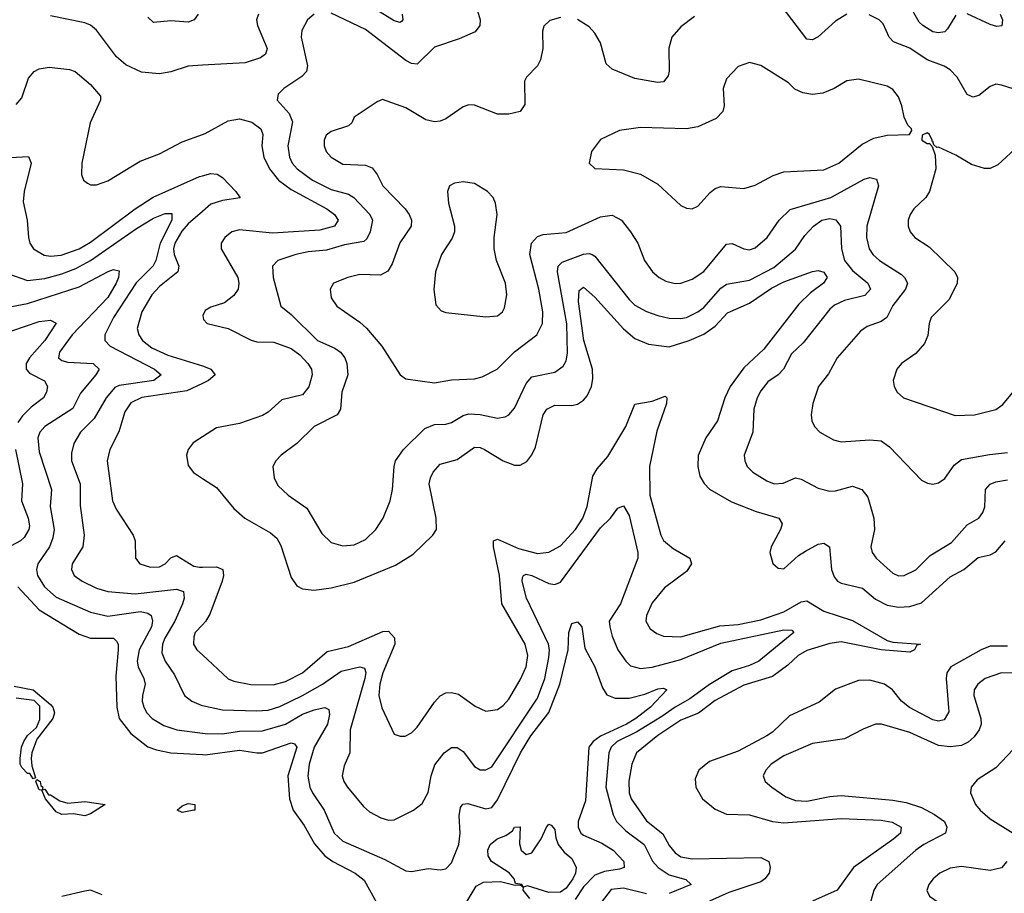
# Model space of a CAD drawing. Header units: inches. Extents: x 1308407 to 1441228, y 959628 to 1036311.
# Tile 555 of 656: x 1409362 to 1412799, y 994079 to 997131. Entities that reach past the tile are written whole.
import ezdxf

# ---------------------------------------------------------------- set-up
doc = ezdxf.new("R2010")
doc.units = ezdxf.units.IN
doc.header["$MEASUREMENT"] = 0
doc.layers.add('B4909', color=7, linetype='Continuous')
doc.layers.add('B4919', color=7, linetype='Continuous')

msp = doc.modelspace()

# ---------------------------------------------------------------- linework, layer by layer
at = {"layer": 'B4909', "color": 5}
for points, elevation in [([(1410000, 996971.4), (1409950, 996968.6), (1409890, 996948.7), (1409850, 996941), (1409787.9, 996947.9), (1409733.2, 996973.2), (1409700.6, 997000.6), (1409630, 997094.2), (1409610, 997111.2), (1409590, 997120.2), (1409470, 997143.7)], 2720), ([(1409985.2, 997150), (1409971.7, 997130), (1409950, 997121.8), (1409890, 997127), (1409830, 997120.9), (1409810, 997139.4)], 2680), ([(1409350, 996835), (1409370, 996857.4), (1409393.7, 996926.3), (1409413.5, 996950), (1409430, 996958.8), (1409465.1, 996965.1), (1409536.5, 996956.5), (1409556.3, 996950), (1409610, 996904.4), (1409644, 996864), (1409645, 996850), (1409607.9, 996770), (1409579.8, 996630), (1409578.6, 996590), (1409585.5, 996570), (1409599.3, 996559.3), (1409610, 996553.8), (1409630, 996553.8), (1409670, 996568.4), (1409782.9, 996637.1), (1409850, 996661.9), (1409930, 996703.9), (1410000, 996729.7)], 2720), ([(1409330, 996648.8), (1409392.9, 996652.9), (1409403.1, 996630), (1409377.6, 996530), (1409374.3, 996494.4), (1409388.1, 996430), (1409393.3, 996370), (1409398.4, 996350), (1409410.1, 996330.1), (1409448.4, 996308.4), (1409470, 996305), (1409507.8, 996307.8), (1409570, 996330.1), (1409610, 996354.2), (1409765.5, 996470), (1409828.9, 996511.1), (1409990, 996583.4), (1410000, 996585.8)], 2680), ([(1409323.5, 996243.5), (1409390, 996219.4), (1409450, 996226.7), (1409510, 996242.5), (1409558.9, 996261.1), (1409610, 996289.1), (1409770, 996401.6), (1409830, 996437.9), (1409870, 996453.4), (1409893.2, 996453.2), (1409893.6, 996430), (1409852.4, 996350), (1409837.9, 996290), (1409828.9, 996271.1), (1409768.8, 996211.2), (1409689.6, 996090), (1409659.1, 996030), (1409659.4, 996010), (1409678.5, 995990), (1409832.9, 995910), (1409855.8, 995890), (1409830.3, 995870), (1409710, 995853.3), (1409694.4, 995845.6), (1409664, 995810), (1409622.7, 995737.3), (1409574.4, 995690), (1409551.5, 995650), (1409543.6, 995616.4), (1409543.8, 995590), (1409573.8, 995510), (1409573.7, 995433.7), (1409587.4, 995330), (1409582.5, 995290), (1409545.1, 995230), (1409542.8, 995210), (1409552.1, 995190), (1409580.2, 995170), (1409630, 995145.6), (1409670, 995134), (1409765.7, 995125.7), (1409910, 995141.3), (1409933.8, 995133.8), (1409936.4, 995110), (1409930.2, 995090.2), (1409904.1, 995030), (1409869, 994970), (1409861, 994950), (1409858.8, 994918.8), (1409870.1, 994890), (1409902.7, 994842.7), (1409938.2, 994770), (1409962.8, 994750), (1409996.5, 994736.5), (1410000, 994735.7)], 2660), ([(1410000, 996460.5), (1409950, 996417.6), (1409928.1, 996391.9), (1409903.7, 996350), (1409899, 996330), (1409901.7, 996310), (1409918.3, 996270), (1409914.3, 996250), (1409850, 996199), (1409823.6, 996170), (1409788.3, 996110), (1409772.1, 996052.1), (1409777.9, 996030), (1409791.5, 996010), (1409824.1, 995984.1), (1409879.5, 995959.5), (1410000, 995921.7)], 2680), ([(1409310, 996124.5), (1409390, 996139.1), (1409570, 996197.5), (1409671.7, 996251.7), (1409690, 996258.1), (1409710, 996253.7), (1409707.3, 996230), (1409698.7, 996210), (1409670, 996160.4), (1409546.2, 996030), (1409501.5, 995970), (1409498.5, 995950), (1409510, 995940.1), (1409530, 995934.8), (1409619.5, 995930), (1409639.3, 995910), (1409628.8, 995890), (1409574.3, 995825.7), (1409547.8, 995772.2), (1409450, 995710.4), (1409432.5, 995690), (1409425.3, 995670), (1409430, 995621.3), (1409473.7, 995490), (1409468.6, 995430), (1409483.1, 995350), (1409478.6, 995321.4), (1409466.3, 995290), (1409425.9, 995230), (1409421, 995210), (1409424.7, 995190), (1409449.6, 995150), (1409490, 995113.4), (1409610, 995061.6), (1409670, 995047), (1409784.1, 995064.1), (1409810, 995057.5), (1409820.9, 995050), (1409826.5, 995030), (1409822.1, 995010), (1409779.6, 994930), (1409772.5, 994890), (1409775.7, 994870), (1409795.9, 994830), (1409800.9, 994810), (1409791.2, 994770), (1409790.1, 994750), (1409795.3, 994730), (1409805.9, 994710), (1409825, 994690), (1409865.8, 994665.8), (1409910.5, 994650), (1410000, 994638.6)], 2640), ([(1409335.6, 996044.4), (1409430, 996076.8), (1409470, 996081.6), (1409490, 996070.4), (1409450.5, 996010), (1409396.9, 995950), (1409385.1, 995930), (1409385.6, 995910), (1409396.3, 995896.3), (1409449, 995869), (1409459.7, 995850), (1409456.6, 995830), (1409445, 995810), (1409402.4, 995777.6), (1409372.4, 995747.6), (1409356.3, 995723.7)], 2620), ([(1410000, 995860), (1409945.8, 995834.2), (1409789.2, 995810.8), (1409750, 995792.5), (1409730, 995761), (1409709, 995691), (1409676.8, 995630), (1409667.5, 995590), (1409686, 995450), (1409698.7, 995421.3), (1409758, 995330), (1409765.2, 995310), (1409766.5, 995250), (1409781.3, 995230), (1409819.1, 995219.1), (1409850, 995219.5), (1409870, 995230.2), (1409890, 995251), (1409910, 995259), (1409970, 995222.5), (1409990, 995218.5), (1410000, 995218.8)], 2680), ([(1410000, 995673.4), (1409967.5, 995652.5), (1409950.3, 995630), (1409944.2, 995610), (1409950, 995573.4), (1409968.9, 995548.9), (1410000, 995528.8)], 2720), ([(1409347.4, 995630), (1409372.6, 995510), (1409369.3, 995450), (1409392.4, 995390), (1409396.7, 995363.3), (1409394.8, 995350), (1409378.1, 995321.9), (1409365.8, 995310), (1409315.7, 995284.3)], 2620), ([(1409356.5, 995150), (1409430.1, 995070), (1409570, 994984.7), (1409610, 994970.9), (1409690, 994970.1), (1409700.4, 994960.4), (1409706.1, 994950), (1409706.6, 994930), (1409697.5, 994837.4), (1409701.7, 994730), (1409709.6, 994690), (1409750, 994638), (1409810, 994591.6), (1409840.3, 994580.3), (1409890.1, 994570.1), (1410000, 994563.7)], 2620), ([(1410000, 995017), (1409975.5, 994990), (1409970, 994975.6), (1409969.5, 994950), (1409981, 994930), (1410000, 994912.3)], 2680), ([(1409343.2, 994803.2), (1409410, 994790.2), (1409470, 994739), (1409477.6, 994730), (1409483.6, 994710), (1409477.6, 994690), (1409422.6, 994617.4), (1409405.3, 994570), (1409402, 994550), (1409404.8, 994524.8), (1409417.3, 994482.7), (1409410, 994479), (1409397.6, 994497.6), (1409390, 994497.6), (1409370, 994518.4), (1409364.2, 994530), (1409363.9, 994550), (1409368.7, 994590), (1409376.9, 994610), (1409389.8, 994630.2), (1409421.7, 994658.3), (1409432.9, 994687.1), (1409433.1, 994733.1), (1409413.1, 994753.1), (1409350, 994761.5)], 2580), ([(1409650, 994074.2), (1409610, 994089.9), (1409590, 994087.5), (1409510, 994067.8)], 2620)]:
    msp.add_lwpolyline(points, dxfattribs=dict(at, elevation=elevation))
at = {"layer": 'B4909', "color": 5, "elevation": 2580}
for points in [[(1409441, 994441), (1409450, 994442.8), (1409463.4, 994423.4), (1409470, 994423.8), (1409502.3, 994402.3), (1409530, 994394.2), (1409590, 994400.2), (1409661, 994390), (1409610, 994357), (1409590, 994349.6), (1409550, 994357.4), (1409510, 994354.7), (1409490, 994364), (1409452.3, 994410), (1409439.5, 994439.5), (1409430, 994440.9), (1409419, 994470), (1409422.7, 994477.3), (1409433.4, 994470), (1409436.4, 994456.4), (1409442.8, 994450)], [(1409930, 994361.3), (1409912.7, 994370), (1409930, 994384.9), (1409950, 994392.9), (1409974, 994390), (1409974, 994370), (1409970, 994369.7)]]:
    msp.add_lwpolyline(points, close=True, dxfattribs=at)
at = {"layer": 'B4919', "color": 5}
for points, elevation in [([(1410950, 997196), (1410970.2, 997130), (1410968.7, 997110), (1410952.2, 997087.8), (1410896.5, 997063.5), (1410810, 997035), (1410750, 996975.8), (1410730, 996977.3), (1410710, 996987.8), (1410570, 997096.7), (1410450, 997153.3)], 2740), ([(1412630, 997146), (1412601.6, 997098.4), (1412591.3, 997088.7), (1412570, 997085), (1412550, 997088.8), (1412514.6, 997110), (1412502.3, 997122.3), (1412464.3, 997190)], 2740), ([(1410697.2, 997150), (1410699.5, 997130), (1410695.4, 997124.6), (1410690, 997121.1), (1410670, 997126.3), (1410581.7, 997181.7)], 2720), ([(1412250, 997149.8), (1412210, 997125.5), (1412150, 997070.7), (1412130, 997060.7), (1412110, 997063.1), (1412020.5, 997180.5)], 2760), ([(1410195.6, 997150), (1410188.8, 997130), (1410192.7, 997110), (1410226.4, 997030), (1410220.6, 997010), (1410202.5, 996997.5), (1410150, 996979.7), (1410000, 996971.4)], 2720), ([(1410390, 997149.8), (1410367.1, 997130), (1410347.5, 997092.5), (1410345.4, 997070), (1410366.7, 996970), (1410363.2, 996950), (1410347.5, 996932.5), (1410284.9, 996890), (1410264.4, 996870), (1410262, 996858), (1410261.1, 996850), (1410303.2, 996803.2), (1410314.3, 996774.3), (1410298.3, 996690), (1410304.2, 996650), (1410313.4, 996630), (1410330.8, 996610), (1410384.1, 996570), (1410450, 996537.1), (1410510, 996521.6), (1410529.4, 996509.4), (1410584.7, 996450), (1410594.2, 996430), (1410586.3, 996390), (1410574.7, 996365.3), (1410564.2, 996355.8), (1410496.2, 996343.8), (1410433.8, 996326.2), (1410370, 996319.7), (1410326, 996310), (1410263.1, 996290), (1410245, 996270), (1410247.2, 996230), (1410274, 996130), (1410310, 996100.6), (1410401.8, 996010), (1410463, 995983), (1410482, 995970), (1410497.1, 995950), (1410504.4, 995930), (1410507.4, 995890), (1410486.9, 995830), (1410482.3, 995770), (1410470.2, 995750), (1410390, 995709.8), (1410330.1, 995649.9), (1410274.9, 995610), (1410256.5, 995590), (1410246.3, 995570), (1410250.2, 995530.2), (1410264, 995504), (1410299.5, 995470), (1410364.8, 995424.8), (1410416.7, 995336.7), (1410450, 995305.2), (1410490, 995292.6), (1410530, 995296.2), (1410570, 995314.7), (1410605.6, 995350), (1410630.7, 995390), (1410656.2, 995450), (1410663.9, 995490), (1410669.1, 995570), (1410674.8, 995590), (1410702.2, 995630), (1410776.8, 995703.2), (1410810, 995717), (1410850, 995718.3), (1410870, 995723.5), (1410910, 995748.7), (1410930, 995753.5), (1410970, 995751.8), (1411030, 995739.4), (1411056.9, 995743.1), (1411070, 995750.2), (1411090, 995774.3), (1411130, 995859.7), (1411150, 995883), (1411230, 995899.4), (1411259.1, 995920.9), (1411270, 995939.3), (1411274.4, 995965.6), (1411272.1, 996067.9), (1411239.5, 996250), (1411242.5, 996270), (1411256.3, 996283.7), (1411330, 996312.2), (1411350, 996314.5), (1411361.1, 996310), (1411370, 996304.2), (1411490, 996153.1), (1411510, 996134), (1411550, 996111.3), (1411590, 996097.6), (1411630, 996087.8), (1411670, 996086.5), (1411690, 996090.7), (1411730, 996110.1), (1411750, 996126), (1411810, 996192.8), (1411830, 996206.9), (1411910, 996221.2), (1411994.5, 996265.5), (1412070.5, 996329.5), (1412102.8, 996377.2), (1412133.1, 996410), (1412162.9, 996430), (1412190, 996436.1), (1412211.8, 996431.8), (1412227.9, 996410), (1412230.8, 996330), (1412242.1, 996290), (1412270, 996254.6), (1412322.8, 996210), (1412332.7, 996190), (1412312.7, 996167.3), (1412241.5, 996150), (1412206.8, 996133.2), (1412190, 996119.9), (1412097.4, 996002.6), (1412056, 995964), (1412028.6, 995910), (1412010, 995890.6), (1411974.1, 995866), (1411950, 995834.5), (1411936.8, 995810), (1411924.6, 995770), (1411921.7, 995690), (1411891.2, 995610), (1411893.2, 995590), (1411902, 995570), (1411922, 995550), (1411970, 995519.8), (1411996, 995510), (1412027.8, 995512.2), (1412070, 995530.2), (1412090, 995526), (1412150, 995494.5), (1412190, 995483.6), (1412210, 995484.9), (1412270, 995502), (1412302.4, 995490), (1412322.6, 995462.6), (1412343.5, 995390), (1412346.2, 995350), (1412334, 995290), (1412338.3, 995270), (1412351.7, 995250), (1412390, 995215.2), (1412410, 995197.7), (1412430, 995188.4), (1412450, 995189.3), (1412490, 995209.3), (1412540.8, 995259.2), (1412615.4, 995304.6), (1412670, 995366.2), (1412710, 995390.2), (1412724.8, 995410), (1412731.3, 995428.7), (1412733.3, 995490), (1412750, 995507.9), (1412770, 995516.6), (1412810, 995523.3)], 2740), ([(1411250, 997138.3), (1411212.8, 997127.3), (1411191.6, 997108.4), (1411187.1, 997090), (1411188, 997030), (1411180.3, 996990), (1411170.2, 996969.8), (1411131.7, 996930), (1411124.5, 996915.5), (1411125.4, 996834.6), (1411110, 996809.7), (1411070, 996800.4), (1411030, 996800.9), (1410950, 996832.6), (1410930, 996832.8), (1410910, 996826.6), (1410850, 996784.8), (1410830, 996776.2), (1410810, 996774), (1410780.5, 996780.5), (1410710, 996822.7), (1410628.5, 996851.5), (1410610, 996843.7), (1410530.4, 996790), (1410521.3, 996770), (1410510, 996759.7), (1410450, 996740.7), (1410432.6, 996727.4), (1410425.8, 996710), (1410425.6, 996690), (1410432.4, 996670), (1410449.2, 996650), (1410490, 996626.4), (1410570, 996623), (1410592.9, 996612.9), (1410610.1, 996590.1), (1410630.2, 996550), (1410707.5, 996470), (1410722.5, 996450), (1410730.1, 996430.1), (1410729.4, 996410), (1410689.2, 996350.8), (1410662.2, 996277.8), (1410648, 996252), (1410622, 996238), (1410550, 996240.6), (1410507.7, 996230), (1410457.6, 996210), (1410446, 996190), (1410450, 996159.1), (1410469.1, 996130), (1410550, 996074.5), (1410573, 996053), (1410626, 995990), (1410690, 995890.5), (1410710, 995875.8), (1410810, 995862.3), (1410870, 995872.5), (1410950, 995876.4), (1410977, 995883), (1411029.5, 995910.5), (1411090, 995970.1), (1411167.9, 996030), (1411187.3, 996070), (1411188.3, 996110), (1411174.9, 996190), (1411142.9, 996310), (1411149.3, 996350), (1411170, 996373.4), (1411190, 996380.4), (1411270, 996386.9), (1411390, 996442.2), (1411430, 996447.8), (1411462.8, 996430), (1411495, 996390), (1411520.2, 996350), (1411543.6, 996290), (1411571.4, 996250), (1411594.6, 996230), (1411617.5, 996217.5), (1411650, 996209.4), (1411670, 996211), (1411710, 996224.4), (1411750, 996250.8), (1411830, 996346.4), (1411850, 996348.5), (1411890, 996330.1), (1411910, 996327.4), (1411930, 996334.2), (1411971.4, 996370), (1412013.9, 996430), (1412052, 996468), (1412193.8, 996510), (1412310, 996574.1), (1412330, 996579.7), (1412353.6, 996573.6), (1412359.7, 996550), (1412319.8, 996410), (1412318.3, 996370), (1412327.3, 996330), (1412340.2, 996310), (1412364.1, 996290), (1412440.4, 996240.4), (1412451.3, 996230), (1412461.3, 996210), (1412454.4, 996190), (1412410, 996132.4), (1412389.6, 996090.4), (1412370, 996076.3), (1412320.8, 996059.2), (1412297.5, 996042.5), (1412215.9, 995950), (1412186.2, 995893.8), (1412150.3, 995850), (1412131.4, 995790), (1412124.9, 995750), (1412127.4, 995730), (1412136.5, 995710), (1412155.8, 995690), (1412203.7, 995663.7), (1412230, 995656.5), (1412330, 995663.7), (1412370, 995659.7), (1412399.1, 995639.1), (1412510, 995522.4), (1412531.6, 995511.6), (1412550, 995508.9), (1412570, 995512.7), (1412591.6, 995528.4), (1412624.8, 995575.2), (1412650, 995594), (1412747.5, 995612.5), (1412810, 995619.2)], 2760), ([(1411718.5, 997141.5), (1411670, 997105.7), (1411639.1, 997070), (1411628.7, 997031.3), (1411629.3, 996950.7), (1411625.7, 996934.3), (1411610, 996914), (1411589.1, 996910.9), (1411510, 996924.7), (1411430, 996958.4), (1411410, 996976.3), (1411389.8, 997050), (1411370, 997083.1), (1411350, 997106), (1411310, 997130.9)], 2760), ([(1412830, 996889), (1412790, 996902.2), (1412770, 996905.1), (1412750, 996897.4), (1412710, 996866), (1412690, 996860.4), (1412683, 996863), (1412670, 996869.7), (1412634.6, 996930), (1412610, 996955.5), (1412590, 996967.9), (1412530, 996990.5), (1412470, 997031), (1412412.8, 997052.8), (1412397.1, 997070), (1412376.4, 997116.4), (1412362, 997130), (1412327.1, 997147.1)], 2760), ([(1412785.1, 997150), (1412792.5, 997130), (1412791, 997109), (1412773.2, 997106.8), (1412750, 997113.4), (1412670, 997150.7)], 2740), ([(1410000, 996729.7), (1410010, 996733.3), (1410090, 996777.3), (1410130, 996784.6), (1410172.4, 996772.4), (1410203.7, 996750), (1410210.6, 996730), (1410208.1, 996690), (1410215, 996650), (1410234.3, 996610), (1410266.4, 996570), (1410310, 996538.1), (1410434.8, 996470), (1410461.5, 996450), (1410473.6, 996430), (1410461.1, 996410), (1410410, 996395.2), (1410244.9, 996384.9), (1410130, 996396.5), (1410102.9, 996390), (1410078.1, 996370), (1410066.3, 996350), (1410066.3, 996330), (1410123.6, 996230), (1410127.8, 996210), (1410124.8, 996190), (1410110, 996167), (1410077.7, 996142.3), (1410030, 996126.6), (1410010, 996115.3), (1410002.2, 996097.8), (1410004.1, 996084.1), (1410016.4, 996070), (1410090, 996051.8), (1410170, 996011.1), (1410190, 996005.7), (1410250, 996004.8), (1410310, 995981.9), (1410340.1, 995960.1), (1410368.7, 995930), (1410381.3, 995910), (1410383.1, 995890), (1410371.3, 995848.7), (1410350, 995820.5), (1410277.6, 995802.4), (1410230, 995759.4), (1410210, 995748.4), (1410130, 995719.8), (1410050, 995705.6), (1410000, 995673.4)], 2720), ([(1412850, 996690.8), (1412776.7, 996623.3), (1412750, 996610.9), (1412730, 996610.8), (1412684.4, 996624.4), (1412630, 996656.9), (1412570, 996685.2), (1412564, 996684), (1412553.6, 996693.6), (1412550, 996706), (1412546, 996706), (1412548, 996710), (1412538, 996730), (1412530, 996735.3), (1412512.7, 996727.3), (1412512, 996710), (1412530, 996698), (1412538, 996698), (1412547.7, 996687.7), (1412557.6, 996657.6), (1412560.3, 996610), (1412538, 996530), (1412525.5, 996510), (1412484, 996470), (1412470.2, 996450), (1412463.9, 996430), (1412463.9, 996410), (1412470.3, 996390), (1412487.6, 996370), (1412536.9, 996336.9), (1412626.4, 996250), (1412635.9, 996230), (1412635.4, 996210), (1412606.7, 996153.3), (1412544.2, 996090), (1412536.9, 996070), (1412532.5, 996027.5), (1412520.6, 995999.4), (1412490, 995964.4), (1412440.4, 995930), (1412423.7, 995910), (1412412, 995870), (1412415.3, 995850), (1412424.9, 995830), (1412448, 995810), (1412628.4, 995748.4), (1412695.3, 995750), (1412770, 995769.2), (1412793.8, 995786.2), (1412850, 995853.8)], 2780), ([(1410000, 996585.8), (1410030, 996593.1), (1410051.4, 996591.4), (1410070, 996579.8), (1410116.8, 996530), (1410131.6, 996508.4), (1410070, 996499.6), (1410030, 996486.2), (1410000, 996460.5)], 2680), ([(1410000, 995528.8), (1410050, 995496.5), (1410110, 995423.9), (1410148, 995390), (1410238.3, 995338.3), (1410260.4, 995320.4), (1410274.5, 995294.5), (1410310, 995182), (1410330, 995153.6), (1410350, 995142.7), (1410390, 995138.8), (1410450, 995145.9), (1410530, 995166.3), (1410674.8, 995225.2), (1410736.1, 995263.9), (1410804.2, 995330), (1410816.9, 995350), (1410815.9, 995390), (1410792.3, 995510), (1410795.9, 995530), (1410806.2, 995550), (1410830, 995578.5), (1410890, 995594.8), (1410950, 995637.4), (1410970, 995636.6), (1410984.9, 995630), (1411050, 995590.2), (1411090, 995574.4), (1411110, 995574.9), (1411132.3, 995587.7), (1411150, 995610.3), (1411162.5, 995637.5), (1411189.9, 995750.1), (1411202.2, 995770), (1411230, 995784.1), (1411290, 995783.5), (1411310, 995788.1), (1411330, 995801.5), (1411343.1, 995816.9), (1411359, 995850), (1411363.2, 995876.8), (1411361.5, 995910), (1411332.2, 996010), (1411313.5, 996146.5), (1411315.4, 996184.6), (1411330, 996196.6), (1411370, 996161.9), (1411470, 996050.7), (1411510, 996017), (1411557.4, 995997.4), (1411630, 995988.6), (1411699.8, 996010), (1411750, 996031.9), (1411790, 996060.5), (1411833.7, 996106.3), (1411910, 996140.6), (1411987.2, 996192.8), (1412030, 996214.6), (1412130, 996251), (1412150, 996254.6), (1412170, 996248.9), (1412180.5, 996230), (1412168.6, 996210), (1412122.9, 996177.1), (1412082.5, 996137.5), (1411959.5, 995980.5), (1411890, 995914.7), (1411842.6, 995850), (1411823.3, 995810), (1411798.3, 995730), (1411757.5, 995670), (1411731.2, 995608.8), (1411729.1, 995570), (1411736.8, 995536.8), (1411751.3, 995511.3), (1411770.9, 995490.9), (1411847, 995447), (1411933.5, 995413.5), (1412012.9, 995390), (1412024.5, 995370), (1412018.6, 995350), (1411986, 995290), (1411981.3, 995270), (1411990.9, 995230.9), (1412010, 995215), (1412030, 995212.8), (1412080.7, 995259.4), (1412105, 995275), (1412150, 995298.6), (1412170, 995302.7), (1412189.6, 995289.6), (1412196.6, 995210), (1412205.2, 995185.2), (1412217.7, 995170), (1412230, 995162.9), (1412304.8, 995144.8), (1412350, 995106.3), (1412390, 995085.8), (1412430, 995079.4), (1412470, 995080.6), (1412510, 995094.5), (1412610, 995185.2), (1412658.3, 995210), (1412707.9, 995252.1), (1412750, 995261.9), (1412770, 995271.8), (1412802.7, 995310)], 2720), ([(1410000, 995921.7), (1410010, 995918.5), (1410029.2, 995910), (1410045.2, 995890), (1410021, 995870), (1410000, 995860)], 2680), ([(1410000, 994912.3), (1410090, 994828.8), (1410110, 994820.5), (1410169.2, 994809.2), (1410247.7, 994807.7), (1410290, 994819.1), (1410350, 994849.6), (1410435.8, 994924.2), (1410510, 994941.7), (1410630, 994994.4), (1410650, 994994.5), (1410671.2, 994971.2), (1410671.5, 994950), (1410630, 994849.8), (1410619.7, 994810), (1410616.6, 994770), (1410626.8, 994726.8), (1410670, 994635.5), (1410690, 994628), (1410708.4, 994628.4), (1410730, 994639.6), (1410750, 994660.2), (1410810, 994747.3), (1410830, 994769.2), (1410850, 994779.7), (1410870, 994781.1), (1410894.5, 994774.5), (1410952.9, 994732.9), (1410990, 994715.9), (1411030, 994721.4), (1411050, 994735.2), (1411070, 994758), (1411110, 994824.5), (1411129.9, 994870), (1411136.6, 994910), (1411126.6, 994950), (1411045.6, 995090), (1411037.5, 995190), (1411015.8, 995290), (1411016.4, 995310), (1411030, 995316.6), (1411103.4, 995283.4), (1411170, 995266.6), (1411210, 995270.7), (1411250, 995293.6), (1411303.1, 995350), (1411328.2, 995390), (1411343.8, 995430), (1411363.6, 995536.4), (1411377.9, 995562.1), (1411414.9, 995605.1), (1411478.1, 995710), (1411510, 995788), (1411570, 995798.4), (1411615.6, 995815.6), (1411621.6, 995810), (1411620.7, 995790), (1411586.6, 995693.5), (1411560.7, 995570), (1411562.5, 995470), (1411600.7, 995330), (1411610, 995311.4), (1411643.2, 995283.2), (1411702, 995250), (1411707.6, 995230), (1411690, 995203.4), (1411613.4, 995146.6), (1411570, 995094), (1411550.3, 995050.3), (1411547.7, 995030), (1411563.2, 995003.2), (1411586.5, 994986.5), (1411610, 994977.7), (1411670, 994974.7), (1411805.9, 995014.1), (1411870, 995018.7), (1411950, 995035.1), (1412030, 995062), (1412090, 995098), (1412110, 995100.5), (1412170, 995064.6), (1412270, 995031.9), (1412390, 994962.1), (1412410, 994956.8), (1412506.8, 994950), (1412494.4, 994945.6), (1412485.7, 994930), (1412470, 994921.8), (1412369.6, 994930), (1412230, 994957.9), (1412190, 994952.2), (1412110, 994927.3), (1412080.1, 994910), (1412043.9, 994876.1), (1411990, 994836.6), (1411890, 994807), (1411790, 994753.4), (1411731.7, 994708.3), (1411670, 994683.8), (1411589.8, 994630.2), (1411515.8, 994570), (1411499.1, 994530), (1411488.9, 994471.1), (1411490, 994430.7), (1411496.6, 994410), (1411550, 994332.3), (1411607.5, 994287.5), (1411630, 994246.2), (1411650, 994220.4), (1411670, 994206.3), (1411710, 994199.6), (1411950, 994204.3), (1411977.2, 994190), (1411982, 994170), (1411978.1, 994150), (1411963.9, 994130), (1411950, 994120.1), (1411837.7, 994082.3), (1411770, 994052.6)], 2680), ([(1410000, 994735.7), (1410070, 994720.3), (1410190, 994716.3), (1410230, 994719.1), (1410270, 994732), (1410349.2, 994770), (1410419.6, 994810), (1410484.8, 994855.2), (1410550, 994870.6), (1410565.6, 994865.6), (1410570.9, 994850.9), (1410567.7, 994830), (1410516.4, 994650), (1410515.3, 994570), (1410495, 994525), (1410488.6, 994490), (1410493.4, 994470), (1410506.8, 994450), (1410563, 994383), (1410583.8, 994363.8), (1410622.7, 994342.7), (1410650, 994334.7), (1410670, 994335.9), (1410737.6, 994370), (1410766.9, 994393.1), (1410788.7, 994431.3), (1410799, 994490), (1410812.1, 994527.9), (1410844.2, 994570), (1410870, 994588.2), (1410890, 994588.2), (1410910, 994574.4), (1410950, 994522.8), (1410970, 994510.2), (1410990, 994510.2), (1411010, 994521.5), (1411170, 994761), (1411195.5, 994830), (1411210, 994903.1), (1411211.8, 994930), (1411207.8, 994950), (1411132.1, 995110), (1411115.9, 995170), (1411117.4, 995182.6), (1411121.1, 995190), (1411130, 995193.8), (1411150, 995189.4), (1411210, 995161.2), (1411230, 995158), (1411250, 995166.5), (1411390, 995355.5), (1411424.8, 995390), (1411450, 995424.4), (1411470, 995433), (1411490, 995399.1), (1411519.8, 995270), (1411520.7, 995250), (1411459.7, 995090), (1411420.4, 995030), (1411421.9, 995010), (1411430, 994977.6), (1411450.1, 994930.1), (1411478, 994890), (1411494.4, 994874.4), (1411530, 994864.3), (1411570, 994869.2), (1411670, 994896.3), (1411810, 994952.7), (1412030, 995000.1), (1412058, 994998), (1412064.4, 994990), (1411942.3, 994890), (1411910, 994874.9), (1411850, 994857), (1411770, 994808.8), (1411701.4, 994758.6), (1411649.9, 994730.1), (1411603.5, 994696.5), (1411516.1, 994643.9), (1411448.2, 994610), (1411427.5, 994590), (1411419.2, 994570), (1411408.9, 994450), (1411434, 994354), (1411445.8, 994330), (1411478.1, 994298.1), (1411541.7, 994250), (1411571.7, 994191.7), (1411591.3, 994170), (1411630, 994144.3), (1411687.9, 994127.9), (1411706.4, 994110), (1411630, 994079.4)], 2660), ([(1410000, 995218.8), (1410050, 995220.1), (1410071, 995210), (1410074.4, 995190), (1410069, 995170), (1410025.6, 995054.4), (1410010.9, 995029.1), (1410000, 995017)], 2680), ([(1410000, 994638.6), (1410010, 994637.3), (1410070, 994636.1), (1410130, 994646), (1410210, 994646.7), (1410290, 994670.7), (1410350, 994704.8), (1410390, 994720.5), (1410428, 994728), (1410441.1, 994721.1), (1410443.7, 994703.7), (1410437.2, 994670), (1410390.8, 994590), (1410372.4, 994530), (1410368.4, 994488.4), (1410375.4, 994450), (1410384.7, 994430), (1410425.5, 994370), (1410459.8, 994290), (1410490, 994261.2), (1410637.4, 994197.4), (1410710, 994157.7), (1410730, 994155.6), (1410790, 994166.3), (1410830, 994160.9), (1410850, 994164.6), (1410870, 994185.7), (1410894.9, 994250), (1410900.5, 994290), (1410896.3, 994350), (1410900.7, 994379.3), (1410909.2, 994390.8), (1410927.1, 994392.9), (1410990, 994374.4), (1411010, 994379.2), (1411030, 994406), (1411111, 994570), (1411146.1, 994630), (1411209.2, 994710.8), (1411248, 994810), (1411277, 994930), (1411279.3, 994990), (1411290, 995021.5), (1411310, 995027.3), (1411324.6, 995010), (1411335.4, 994935.4), (1411370.4, 994870.4), (1411396.9, 994796.9), (1411412.1, 994772.1), (1411441.1, 994761.1), (1411490, 994760.5), (1411545.1, 994774.9), (1411590, 994794.1), (1411610, 994795.8), (1411621.1, 994790), (1411564.6, 994730), (1411513, 994690), (1411480.8, 994670), (1411390, 994628.3), (1411363.9, 994610), (1411349.5, 994590), (1411337, 994403), (1411312.1, 994330), (1411312.3, 994310), (1411321.6, 994290), (1411330, 994282.8), (1411395, 994255), (1411434.4, 994230), (1411470.8, 994190), (1411472.1, 994170), (1411456.5, 994163.5), (1411403.8, 994156.2), (1411370, 994142.3), (1411330, 994102.1), (1411301.8, 994058.2)], 2640), ([(1412810, 994942.9), (1412750, 994943), (1412718.5, 994930), (1412612.5, 994870), (1412598.9, 994850), (1412596.4, 994830), (1412606.3, 994713.7), (1412590, 994685.2), (1412570, 994680.2), (1412550, 994685.4), (1412468.7, 994728.7), (1412440.4, 994750), (1412408.6, 994790), (1412381.1, 994810), (1412330, 994824), (1412290, 994823), (1412210, 994792.1), (1412153.2, 994746.8), (1412050, 994698.9), (1411990, 994642.8), (1411970, 994629.9), (1411870, 994576.2), (1411770, 994539.4), (1411733.6, 994510), (1411720.7, 994479.3), (1411723.2, 994450), (1411745.4, 994410), (1411790, 994372.8), (1411830, 994356), (1411910, 994353.3), (1411990, 994330.5), (1412030, 994325.8), (1412230, 994341), (1412370, 994335.2), (1412408, 994328), (1412439.7, 994310), (1412437.1, 994290), (1412413.7, 994270), (1412272.7, 994170), (1412216, 994090), (1412130, 994052.4)], 2720), ([(1412830, 994848.2), (1412790.1, 994849.9), (1412733.1, 994830), (1412707.1, 994810), (1412694.7, 994790), (1412692.6, 994770), (1412717.8, 994690), (1412718.9, 994670), (1412712.2, 994650), (1412694.2, 994625.8), (1412673.1, 994606.9), (1412650, 994595.8), (1412610, 994590.7), (1412570, 994596.2), (1412470, 994640.9), (1412370.3, 994669.8), (1412350, 994669.8), (1412306.7, 994653.3), (1412241.1, 994618.9), (1412130, 994602.3), (1412030, 994560.1), (1411985.2, 994530), (1411967.3, 994510), (1411958, 994490), (1411964.6, 994470), (1411987.4, 994450), (1412037, 994417), (1412070, 994404.2), (1412110, 994401.3), (1412190, 994417.5), (1412230, 994420.9), (1412410, 994404.6), (1412456.8, 994396.8), (1412510, 994378.9), (1412555.2, 994355.2), (1412590.2, 994330), (1412599.3, 994310), (1412593.8, 994290), (1412518, 994250), (1412490.1, 994230), (1412356, 994110), (1412344.2, 994090), (1412321.8, 994010)], 2740), ([(1410000, 994563.7), (1410010, 994563.1), (1410130, 994579.2), (1410190, 994569.6), (1410210, 994570.5), (1410310, 994604.8), (1410321.4, 994601.4), (1410330.1, 994590), (1410297.9, 994490), (1410303.9, 994410), (1410317, 994370), (1410356, 994316), (1410392.1, 994252.1), (1410427.4, 994210), (1410455.3, 994190), (1410533.4, 994150), (1410565.2, 994125.2), (1410607.9, 994047.9)], 2620), ([(1412850, 994602.3), (1412770, 994517.6), (1412704.5, 994475.6), (1412683.7, 994450), (1412680.9, 994430), (1412698.8, 994390), (1412714.7, 994370), (1412750, 994339.3), (1412830.2, 994290)], 2760), ([(1412808.2, 994190), (1412790, 994169), (1412750, 994158.7), (1412650, 994173.3), (1412610, 994167.1), (1412574.9, 994150), (1412551.2, 994130), (1412535.9, 994110), (1412529.4, 994089.4), (1412538.3, 994070), (1412568.4, 994048.4), (1412585.3, 994030), (1412590, 994007.7), (1412600.3, 993990), (1412610, 993983.2), (1412710, 993946.3), (1412770, 993910.1), (1412870, 993876)], 2760), ([(1410873, 993967), (1410955.7, 994104.3), (1410981.1, 994118.9), (1411040.7, 994120.7), (1411091.9, 994108.1), (1411109.1, 994109.1), (1411119.5, 994099.5), (1411118.3, 994090), (1411141.8, 994061.8)], 2620), ([(1411550, 994078), (1411470, 994097.5), (1411427.6, 994092.4), (1411348.9, 993991.1)], 2660)]:
    msp.add_lwpolyline(points, dxfattribs=dict(at, elevation=elevation))
for points, elevation in [([(1411910, 996981.3), (1411870, 996967.6), (1411830, 996923.7), (1411818.3, 996890), (1411821.3, 996830), (1411816.5, 996810), (1411794.1, 996785.9), (1411730, 996756.8), (1411690, 996749), (1411530, 996754.2), (1411456.5, 996743.5), (1411390, 996712), (1411358, 996670), (1411350.8, 996630), (1411370, 996610.8), (1411470, 996605.8), (1411530, 996591.5), (1411590, 996556.5), (1411670, 996481.7), (1411690, 996471.8), (1411710, 996470.3), (1411730, 996479.5), (1411772.9, 996527), (1411790, 996540.8), (1411810, 996548.1), (1411890, 996541.5), (1411930, 996552.4), (1411993.1, 996586.9), (1412030, 996599.7), (1412170, 996606.3), (1412222.2, 996630), (1412303.8, 996696.2), (1412343.5, 996716.5), (1412390, 996727.5), (1412468, 996730), (1412476.4, 996743.6), (1412475.3, 996750), (1412462.7, 996762.7), (1412449.7, 996789.7), (1412442, 996830), (1412430, 996861.6), (1412410, 996886.9), (1412390, 996898.7), (1412290, 996922.6), (1412250, 996916.9), (1412206, 996890), (1412166.2, 996873.8), (1412130, 996869.8), (1412095.7, 996875.7), (1412068.1, 996888.1), (1412046.6, 996910), (1411950, 996971.2)], 2780), ([(1410910, 996564.7), (1410880.3, 996559.7), (1410863, 996550), (1410855.8, 996530), (1410859.6, 996490), (1410880.7, 996410), (1410879.7, 996390), (1410872.3, 996367.7), (1410834.9, 996310), (1410813.6, 996250), (1410807.9, 996187.9), (1410815.1, 996135.1), (1410833.5, 996113.5), (1410850, 996108), (1410990, 996093), (1411030, 996096.9), (1411047.2, 996110), (1411055.3, 996124.7), (1411063.2, 996170), (1411058.1, 996210), (1411027.2, 996290), (1411018.4, 996330), (1411018.7, 996370), (1411029.7, 996450), (1411023.5, 996490), (1411014.7, 996510), (1410995.6, 996530), (1410950, 996558)], 2780), ([(1411210, 994082.1), (1411134.6, 994105.4), (1411121.2, 994101.2), (1411115.3, 994110), (1411093.6, 994113.6), (1411088.4, 994130), (1411071, 994151), (1411008.9, 994190), (1410997.8, 994210), (1410996.8, 994230), (1411004.7, 994250), (1411028.7, 994270), (1411059.1, 994281), (1411082.6, 994297.4), (1411090, 994310.8), (1411110, 994312), (1411107.2, 994252.8), (1411112.4, 994230), (1411130, 994215.3), (1411150, 994220.3), (1411182.9, 994270), (1411201.2, 994310), (1411210, 994321), (1411217.3, 994317.3), (1411230, 994302), (1411233.5, 994273.5), (1411242.6, 994250), (1411263, 994223), (1411290, 994201.1), (1411304.7, 994170), (1411302.9, 994150), (1411292.9, 994130), (1411270, 994097.1), (1411250, 994083.8)], 2620)]:
    msp.add_lwpolyline(points, close=True, dxfattribs=dict(at, elevation=elevation))

doc.saveas('drawing.dxf')
